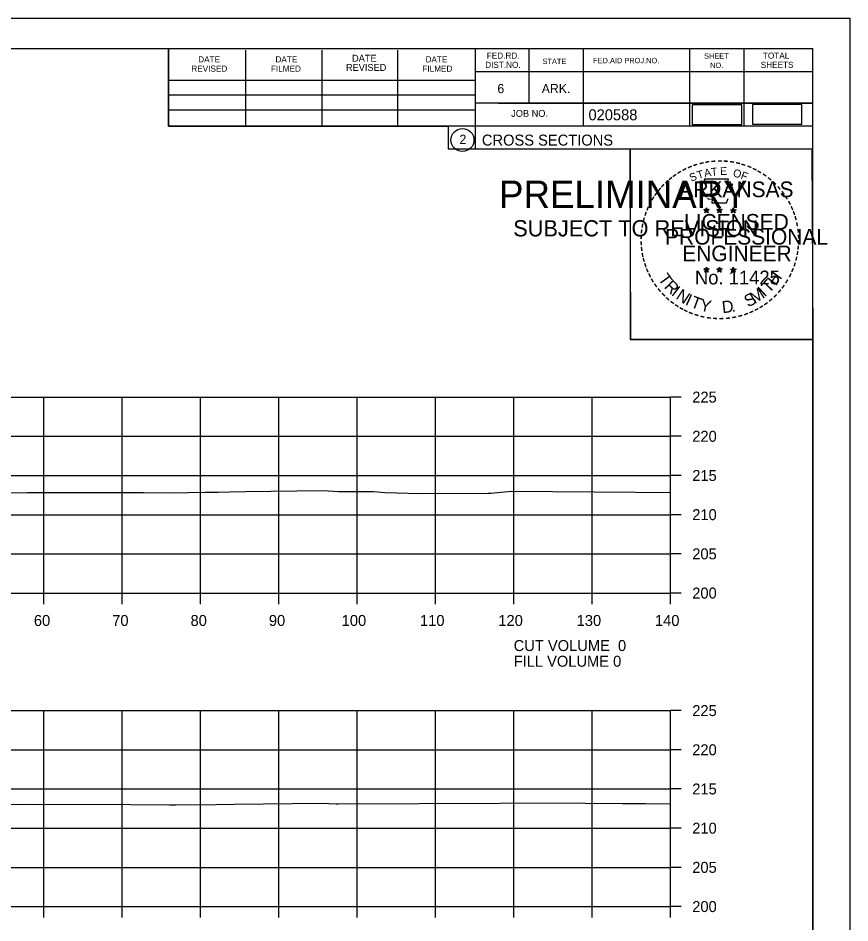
# Model space of a CAD drawing. Extents: x 1368968 to 1369915, y 377395 to 380381.
# Drawn here: x 1369808.5 to 1369914.7, y 380052.6 to 380168.1 of the extents above; entities that cross this region are included whole.
import ezdxf

# ---------------------------------------------------------------- set-up
doc = ezdxf.new("R2010")
doc.units = 0
for name, color, linetype in [('Default', 7, 'Continuous'), ('S_BREAKLINE_ANNOT', 7, 'Continuous'), ('S_BRIDGE', 7, 'Continuous'), ('S_BRIDGE_ANNOT', 7, 'Continuous'), ('S_BUILDING_ANNOT', 7, 'Continuous'), ('S_CAL_CORNER', 7, 'Continuous'), ('S_CTL_TABLE', 7, 'Continuous'), ('S_DITCHLINE_ANNOT', 7, 'Continuous'), ('S_DROP_INLET', 7, 'Continuous')]:
    doc.layers.add(name, color=color, linetype=linetype)

msp = doc.modelspace()

# ---------------------------------------------------------------- linework, layer by layer
at = {"layer": 'Default'}
for points in [[(1369894.57, 380154.51), (1369900.91, 380154.51), (1369900.91, 380157.02), (1369894.57, 380157.02)], [(1369902.25, 380154.54), (1369908.59, 380154.54), (1369908.59, 380157.06), (1369902.25, 380157.06)]]:
    msp.add_lwpolyline(points, close=True, dxfattribs=at)
at = {"layer": 'S_BREAKLINE_ANNOT'}
for p, q in [((1369891.78, 380094.73), (1369891.78, 380119.73)), ((1369893.18, 380119.73), (1369891.78, 380119.73)), ((1369893.18, 380114.73), (1369891.78, 380114.73)), ((1369893.18, 380109.73), (1369891.78, 380109.73)), ((1369893.18, 380104.73), (1369891.78, 380104.73)), ((1369893.18, 380099.73), (1369891.78, 380099.73)), ((1369611.78, 380094.73), (1369891.78, 380094.73)), ((1369811.78, 380093.33), (1369811.78, 380094.73)), ((1369821.78, 380093.33), (1369821.78, 380094.73)), ((1369831.78, 380093.33), (1369831.78, 380094.73)), ((1369841.78, 380093.33), (1369841.78, 380094.73)), ((1369851.78, 380093.33), (1369851.78, 380094.73)), ((1369861.78, 380093.33), (1369861.78, 380094.73)), ((1369871.78, 380093.33), (1369871.78, 380094.73)), ((1369881.78, 380093.33), (1369881.78, 380094.73)), ((1369891.78, 380093.33), (1369891.78, 380094.73)), ((1369893.18, 380094.73), (1369891.78, 380094.73)), ((1369891.78, 380054.73), (1369891.78, 380079.73)), ((1369893.18, 380079.73), (1369891.78, 380079.73)), ((1369893.18, 380074.73), (1369891.78, 380074.73)), ((1369893.18, 380069.73), (1369891.78, 380069.73)), ((1369893.18, 380064.73), (1369891.78, 380064.73)), ((1369893.18, 380059.73), (1369891.78, 380059.73)), ((1369611.78, 380054.73), (1369891.78, 380054.73)), ((1369811.78, 380053.33), (1369811.78, 380054.73)), ((1369821.78, 380053.33), (1369821.78, 380054.73)), ((1369831.78, 380053.33), (1369831.78, 380054.73)), ((1369841.78, 380053.33), (1369841.78, 380054.73)), ((1369851.78, 380053.33), (1369851.78, 380054.73)), ((1369861.78, 380053.33), (1369861.78, 380054.73)), ((1369871.78, 380053.33), (1369871.78, 380054.73)), ((1369881.78, 380053.33), (1369881.78, 380054.73)), ((1369891.78, 380053.33), (1369891.78, 380054.73)), ((1369893.18, 380054.73), (1369891.78, 380054.73))]:
    msp.add_line(p, q, dxfattribs=at)
at = {"layer": 'S_BRIDGE_ANNOT'}
for p, q in [((1369593.78, 380164.19), (1369909.96, 380164.19)), ((1369827.7, 380154.31), (1369827.7, 380164.19)), ((1369837.56, 380154.31), (1369837.56, 380163.99)), ((1369847.32, 380154.31), (1369847.32, 380163.99)), ((1369857, 380154.31), (1369857, 380163.99)), ((1369866.86, 380164.19), (1369866.86, 380151.39)), ((1369873.7, 380164.19), (1369873.7, 380157.25)), ((1369880.64, 380164.19), (1369880.64, 380154.31)), ((1369894.22, 380164.19), (1369894.22, 380154.31)), ((1369901.16, 380164.19), (1369901.16, 380154.31)), ((1369909.96, 379958.73), (1369909.96, 380164.19)), ((1369827.7, 380160.17), (1369866.86, 380160.17)), ((1369909.96, 380161.25), (1369866.86, 380161.25)), ((1369909.96, 380161.27), (1369909.96, 380161.27)), ((1369827.7, 380158.31), (1369866.86, 380158.31)), ((1369909.96, 380157.25), (1369866.86, 380157.25)), ((1369869.82, 380157.25), (1369909.96, 380157.25)), ((1369827.7, 380154.31), (1369827.7, 380156.37)), ((1369827.7, 380156.37), (1369866.86, 380156.37)), ((1369909.96, 380154.31), (1369827.7, 380154.31)), ((1369866.86, 380151.39), (1369909.96, 380151.39))]:
    msp.add_line(p, q, dxfattribs=at)
msp.add_circle((1369865.24, 380152.53), 1.47, dxfattribs=at)
at = {"layer": 'S_BUILDING_ANNOT'}
for p, q in [((1369896.04, 380143.65), (1369896.39, 380143.54)), ((1369896.04, 380143.65), (1369896.29, 380143.6)), ((1369896.04, 380143.65), (1369896.28, 380143.53)), ((1369896.17, 380143.24), (1369896.39, 380143.54)), ((1369896.17, 380143.24), (1369896.3, 380143.48)), ((1369896.17, 380143.24), (1369896.39, 380143.46)), ((1369896.39, 380143.9), (1369896.35, 380143.65)), ((1369896.39, 380143.54), (1369896.39, 380143.9)), ((1369896.39, 380143.9), (1369896.44, 380143.65)), ((1369896.74, 380143.65), (1369896.39, 380143.54)), ((1369896.6, 380143.24), (1369896.39, 380143.54)), ((1369896.6, 380143.24), (1369896.39, 380143.45)), ((1369896.74, 380143.65), (1369896.45, 380143.6)), ((1369896.6, 380143.24), (1369896.47, 380143.53)), ((1369896.74, 380143.65), (1369896.53, 380143.55)), ((1369897.71, 380143.65), (1369898.06, 380143.54)), ((1369897.71, 380143.65), (1369897.96, 380143.6)), ((1369897.71, 380143.65), (1369897.95, 380143.53)), ((1369897.84, 380143.24), (1369898.06, 380143.54)), ((1369897.84, 380143.24), (1369897.97, 380143.48)), ((1369897.84, 380143.24), (1369898.06, 380143.46)), ((1369898.06, 380143.9), (1369898.02, 380143.65)), ((1369898.06, 380143.54), (1369898.06, 380143.9)), ((1369898.06, 380143.9), (1369898.11, 380143.65)), ((1369898.41, 380143.65), (1369898.06, 380143.54)), ((1369898.27, 380143.24), (1369898.06, 380143.54)), ((1369898.27, 380143.24), (1369898.06, 380143.45)), ((1369898.41, 380143.65), (1369898.12, 380143.6)), ((1369898.27, 380143.24), (1369898.14, 380143.53)), ((1369898.41, 380143.65), (1369898.2, 380143.55)), ((1369899.48, 380143.64), (1369899.82, 380143.53)), ((1369899.48, 380143.64), (1369899.73, 380143.59)), ((1369899.48, 380143.64), (1369899.71, 380143.51)), ((1369899.61, 380143.23), (1369899.82, 380143.53)), ((1369899.61, 380143.23), (1369899.73, 380143.47)), ((1369899.61, 380143.23), (1369899.82, 380143.45)), ((1369899.82, 380143.89), (1369899.78, 380143.64)), ((1369899.82, 380143.53), (1369899.82, 380143.89)), ((1369899.82, 380143.89), (1369899.87, 380143.64)), ((1369900.17, 380143.64), (1369899.82, 380143.53)), ((1369900.04, 380143.23), (1369899.82, 380143.53)), ((1369900.04, 380143.23), (1369899.82, 380143.44)), ((1369900.17, 380143.64), (1369899.89, 380143.59)), ((1369900.04, 380143.23), (1369899.9, 380143.52)), ((1369900.17, 380143.64), (1369899.97, 380143.53)), ((1369896.04, 380136.08), (1369896.39, 380135.96)), ((1369896.04, 380136.08), (1369896.29, 380136.03)), ((1369896.04, 380136.08), (1369896.27, 380135.95)), ((1369896.17, 380135.67), (1369896.39, 380135.96)), ((1369896.17, 380135.67), (1369896.3, 380135.91)), ((1369896.39, 380136.33), (1369896.35, 380136.08)), ((1369896.39, 380135.96), (1369896.39, 380136.33)), ((1369896.39, 380136.33), (1369896.44, 380136.08)), ((1369896.73, 380136.08), (1369896.39, 380135.96)), ((1369896.6, 380135.67), (1369896.39, 380135.96)), ((1369896.73, 380136.08), (1369896.45, 380136.03)), ((1369896.6, 380135.67), (1369896.46, 380135.96)), ((1369896.73, 380136.08), (1369896.53, 380135.97)), ((1369897.71, 380136.08), (1369898.06, 380135.96)), ((1369897.71, 380136.08), (1369897.96, 380136.03)), ((1369897.71, 380136.08), (1369897.94, 380135.95)), ((1369897.84, 380135.67), (1369898.06, 380135.96)), ((1369897.84, 380135.67), (1369897.97, 380135.91)), ((1369898.06, 380136.33), (1369898.01, 380136.08)), ((1369898.06, 380135.96), (1369898.06, 380136.33)), ((1369898.06, 380136.33), (1369898.1, 380136.08)), ((1369898.4, 380136.08), (1369898.06, 380135.96)), ((1369898.27, 380135.67), (1369898.06, 380135.96)), ((1369898.4, 380136.08), (1369898.12, 380136.03)), ((1369898.27, 380135.67), (1369898.13, 380135.96)), ((1369898.4, 380136.08), (1369898.2, 380135.97)), ((1369899.47, 380136.07), (1369899.82, 380135.95)), ((1369899.47, 380136.07), (1369899.73, 380136.02)), ((1369899.47, 380136.07), (1369899.71, 380135.94)), ((1369899.61, 380135.66), (1369899.82, 380135.95)), ((1369899.82, 380136.32), (1369899.78, 380136.07)), ((1369899.82, 380135.95), (1369899.82, 380136.32)), ((1369899.82, 380136.32), (1369899.87, 380136.07)), ((1369900.17, 380136.07), (1369899.82, 380135.95)), ((1369900.04, 380135.66), (1369899.82, 380135.95)), ((1369900.17, 380136.07), (1369899.88, 380136.02)), ((1369900.04, 380135.66), (1369899.9, 380135.95)), ((1369900.17, 380136.07), (1369899.97, 380135.96)), ((1369896.17, 380135.67), (1369896.38, 380135.88)), ((1369896.6, 380135.67), (1369896.38, 380135.88)), ((1369897.84, 380135.67), (1369898.05, 380135.88)), ((1369898.27, 380135.67), (1369898.05, 380135.88)), ((1369899.61, 380135.66), (1369899.73, 380135.9)), ((1369899.61, 380135.66), (1369899.82, 380135.87)), ((1369900.04, 380135.66), (1369899.82, 380135.87))]:
    msp.add_line(p, q, dxfattribs=at)
for points in [[(1369896.08, 380147.53), (1369896.35, 380146.7)], [(1369899.59, 380146.6), (1369899.74, 380146.89), (1369899.05, 380146.86), (1369899.2, 380147.53), (1369896.08, 380147.53)], [(1369896.57, 380145.1), (1369896.57, 380145.02), (1369897.14, 380145), (1369897.08, 380144.52), (1369898.95, 380144.52), (1369899.15, 380145.06)], [(1369896.39, 380143.9), (1369896.6, 380143.24), (1369896.04, 380143.65), (1369896.74, 380143.65), (1369896.17, 380143.24), (1369896.39, 380143.9)], [(1369898.06, 380143.9), (1369898.27, 380143.24), (1369897.71, 380143.65), (1369898.41, 380143.65), (1369897.84, 380143.24), (1369898.06, 380143.9)], [(1369899.82, 380143.89), (1369900.04, 380143.23), (1369899.48, 380143.64), (1369900.17, 380143.64), (1369899.61, 380143.23), (1369899.82, 380143.89)], [(1369896.39, 380136.33), (1369896.6, 380135.67), (1369896.04, 380136.08), (1369896.73, 380136.08), (1369896.17, 380135.67), (1369896.39, 380136.33)], [(1369898.06, 380136.33), (1369898.27, 380135.67), (1369897.71, 380136.08), (1369898.4, 380136.08), (1369897.84, 380135.67), (1369898.06, 380136.33)], [(1369899.82, 380136.32), (1369900.04, 380135.66), (1369899.47, 380136.07), (1369900.17, 380136.07), (1369899.61, 380135.66), (1369899.82, 380136.32)]]:
    msp.add_lwpolyline(points, dxfattribs=at)
for centre, radius in [((1369896.39, 380143.54), 0.172), ((1369896.39, 380143.54), 0.145), ((1369896.39, 380143.54), 0.116), ((1369896.39, 380143.54), 0.0991), ((1369896.39, 380143.54), 0.0747), ((1369896.39, 380143.54), 0.0495), ((1369896.39, 380143.54), 0.0296), ((1369898.06, 380143.54), 0.172), ((1369898.06, 380143.54), 0.145), ((1369898.06, 380143.54), 0.116), ((1369898.06, 380143.54), 0.0991), ((1369898.06, 380143.54), 0.0747), ((1369898.06, 380143.54), 0.0495), ((1369898.06, 380143.54), 0.0296), ((1369899.82, 380143.52), 0.172), ((1369899.82, 380143.52), 0.145), ((1369899.82, 380143.52), 0.116), ((1369899.82, 380143.52), 0.0991), ((1369899.82, 380143.52), 0.0747), ((1369899.82, 380143.52), 0.0495), ((1369899.82, 380143.52), 0.0296), ((1369896.39, 380135.96), 0.172), ((1369896.39, 380135.96), 0.145), ((1369896.39, 380135.96), 0.116), ((1369896.39, 380135.96), 0.0991), ((1369896.39, 380135.96), 0.0747), ((1369896.39, 380135.96), 0.0495), ((1369896.39, 380135.96), 0.0296), ((1369898.05, 380135.96), 0.172), ((1369898.05, 380135.96), 0.145), ((1369898.05, 380135.96), 0.116), ((1369898.05, 380135.96), 0.0991), ((1369898.05, 380135.96), 0.0747), ((1369898.05, 380135.96), 0.0495), ((1369898.05, 380135.96), 0.0296), ((1369899.82, 380135.95), 0.172), ((1369899.82, 380135.95), 0.145), ((1369899.82, 380135.95), 0.116), ((1369899.82, 380135.95), 0.0991), ((1369899.82, 380135.95), 0.0747), ((1369899.82, 380135.95), 0.0495), ((1369899.82, 380135.95), 0.0296)]:
    msp.add_circle(centre, radius, dxfattribs=at)
at = {"layer": 'S_CTL_TABLE'}
for points in [[(1369804.77, 380107.53), (1369809.69, 380107.55), (1369809.97, 380107.56), (1369810.15, 380107.56), (1369810.9, 380107.56), (1369824.52, 380107.54), (1369828.08, 380107.5), (1369832.41, 380107.61), (1369834.05, 380107.61), (1369835.51, 380107.63), (1369837.55, 380107.67), (1369847.38, 380107.8), (1369848.08, 380107.76), (1369849.46, 380107.67), (1369849.77, 380107.67), (1369853.88, 380107.68), (1369855.35, 380107.54), (1369859.8, 380107.45), (1369868.52, 380107.49), (1369868.84, 380107.46), (1369871.46, 380107.73), (1369887.34, 380107.6), (1369891.78, 380107.56)], [(1369805.8, 380067.75), (1369809.92, 380067.79), (1369822.88, 380067.74), (1369827.82, 380067.71), (1369828.45, 380067.71), (1369828.66, 380067.71), (1369833.8, 380067.77), (1369836.14, 380067.8), (1369847.26, 380067.92), (1369849.12, 380067.83), (1369849.21, 380067.82), (1369849.35, 380067.82), (1369880.35, 380067.97), (1369881.46, 380067.86), (1369882.06, 380067.93), (1369885.66, 380067.89), (1369888.63, 380067.87), (1369891.78, 380067.84)]]:
    msp.add_lwpolyline(points, dxfattribs=at)
at = {"layer": 'S_DITCHLINE_ANNOT'}
for p, q in [((1369611.78, 380119.73), (1369891.78, 380119.73)), ((1369811.78, 380094.73), (1369811.78, 380119.73)), ((1369821.78, 380094.73), (1369821.78, 380119.73)), ((1369831.78, 380094.73), (1369831.78, 380119.73)), ((1369841.78, 380094.73), (1369841.78, 380119.73)), ((1369851.78, 380094.73), (1369851.78, 380119.73)), ((1369861.78, 380094.73), (1369861.78, 380119.73)), ((1369871.78, 380094.73), (1369871.78, 380119.73)), ((1369881.78, 380094.73), (1369881.78, 380119.73)), ((1369891.78, 380094.73), (1369891.78, 380119.73)), ((1369611.78, 380114.73), (1369891.78, 380114.73)), ((1369611.78, 380109.73), (1369891.78, 380109.73)), ((1369611.78, 380104.73), (1369891.78, 380104.73)), ((1369611.78, 380099.73), (1369891.78, 380099.73)), ((1369611.78, 380094.73), (1369891.78, 380094.73)), ((1369611.78, 380079.73), (1369891.78, 380079.73)), ((1369811.78, 380054.73), (1369811.78, 380079.73)), ((1369821.78, 380054.73), (1369821.78, 380079.73)), ((1369831.78, 380054.73), (1369831.78, 380079.73)), ((1369841.78, 380054.73), (1369841.78, 380079.73)), ((1369851.78, 380054.73), (1369851.78, 380079.73)), ((1369861.78, 380054.73), (1369861.78, 380079.73)), ((1369871.78, 380054.73), (1369871.78, 380079.73)), ((1369881.78, 380054.73), (1369881.78, 380079.73)), ((1369891.78, 380054.73), (1369891.78, 380079.73)), ((1369611.78, 380074.73), (1369891.78, 380074.73)), ((1369611.78, 380069.73), (1369891.78, 380069.73)), ((1369611.78, 380064.73), (1369891.78, 380064.73)), ((1369611.78, 380059.73), (1369891.78, 380059.73)), ((1369611.78, 380054.73), (1369891.78, 380054.73))]:
    msp.add_line(p, q, dxfattribs=at)
at = {"layer": 'S_DROP_INLET'}
for p, q in [((1369581.38, 380168.09), (1369914.71, 380168.09)), ((1369885.99, 380128.94), (1369885.99, 380128.94))]:
    msp.add_line(p, q, dxfattribs=at)
for points in [[(1369581.37, 380168.09), (1369914.71, 380168.09), (1369914.71, 379954.75), (1369581.37, 379954.75)], [(1369827.7, 380164.19), (1369827.7, 380154.31), (1369863.43, 380154.31), (1369863.43, 380151.39), (1369886.63, 380151.39), (1369886.63, 380127.06), (1369909.96, 380127.06), (1369909.96, 379958.73), (1369593.78, 379958.73), (1369593.78, 380164.19)], [(1369886.63, 380151.39), (1369909.84, 380151.39), (1369909.96, 380127.06), (1369886.75, 380127.06)]]:
    msp.add_lwpolyline(points, close=True, dxfattribs=at)

# ---------------------------------------------------------------- texts
at = {"layer": 'S_BRIDGE'}
for s, p in [('225', (1369894.58, 380119.03)), ('220', (1369894.58, 380114.03)), ('215', (1369894.58, 380109.03)), ('210', (1369894.58, 380104.03)), ('205', (1369894.58, 380099.03)), ('200', (1369894.58, 380094.03)), ('60', (1369810.52, 380090.53)), ('70', (1369820.52, 380090.53)), ('80', (1369830.52, 380090.53)), ('90', (1369840.52, 380090.53)), ('100', (1369849.82, 380090.53)), ('110', (1369859.82, 380090.53)), ('120', (1369869.82, 380090.53)), ('130', (1369879.82, 380090.53)), ('140', (1369889.82, 380090.53)), ('CUT VOLUME  0', (1369871.78, 380087.33)), ('FILL VOLUME 0', (1369871.78, 380085.33)), ('225', (1369894.58, 380079.03)), ('220', (1369894.58, 380074.03)), ('215', (1369894.58, 380069.03)), ('210', (1369894.58, 380064.03)), ('205', (1369894.58, 380059.03)), ('200', (1369894.58, 380054.03))]:
    msp.add_text(s, height=1.4, dxfattribs=at).set_placement(p)
at = {"layer": 'S_BRIDGE_ANNOT'}
for s, height, p in [('FED.RD.', 0.782, (1369868.34, 380162.91)), ('TOTAL', 0.782, (1369903.6, 380162.91)), ('DATE', 0.782, (1369831.5, 380162.43)), ('DATE', 0.782, (1369841.36, 380162.43)), ('DATE', 0.879, (1369851.14, 380162.53)), ('DATE', 0.782, (1369860.52, 380162.43)), ('DIST.NO.', 0.782, (1369868.14, 380161.73)), ('STATE', 0.684, (1369875.46, 380162.23)), ('FED.AID PROJ.NO.', 0.684, (1369881.92, 380162.33)), ('SHEET', 0.684, (1369896.08, 380162.91)), ('SHEETS', 0.782, (1369903.32, 380161.73)), ('REVISED', 0.782, (1369830.62, 380161.25)), ('FILMED', 0.782, (1369840.78, 380161.25)), ('REVISED', 0.879, (1369850.36, 380161.35)), ('FILMED', 0.782, (1369860.12, 380161.25)), ('NO.', 0.684, (1369896.86, 380161.73)), ('6', 1.17, (1369869.7, 380158.51)), ('ARK.', 1.172, (1369875.36, 380158.51)), ('JOB NO.', 0.879, (1369871.46, 380155.49)), ('020588', 1.4, (1369881.33, 380155.05)), ('2', 1.17, (1369864.86, 380152.04)), ('CROSS SECTIONS', 1.4, (1369867.72, 380151.82))]:
    msp.add_text(s, height=height, rotation=360, dxfattribs=at).set_placement(p)
at = {"layer": 'S_BUILDING_ANNOT'}
for s, height, rotation, p in [('-', 1.6, 10.2193, (1369896.26, 380149.06)), ('-', 1.6, 5.8968, (1369896.99, 380149.17)), ('-', 1.6, 0.1862, (1369897.76, 380149.24)), ('-', 1.6, 357.743, (1369898.48, 380149.23)), ('-', 1.6, 352.1617, (1369899.23, 380149.17)), ('-', 1.6, 34.0636, (1369892.97, 380147.7)), ('-', 1.6, 28.7918, (1369893.56, 380148.07)), ('-', 1.6, 24.3072, (1369894.2, 380148.38)), ('-', 1.6, 19.1761, (1369894.83, 380148.65)), ('T', 1, 16.4036, (1369895.35, 380147.54)), ('-', 1.6, 13.6301, (1369895.58, 380148.89)), ('A', 1, 11.2132, (1369896.18, 380147.79)), ('T', 1, 6.0228, (1369897.03, 380147.95)), ('E', 1, 0.8323, (1369898.13, 380148.06)), ('O', 1, 350.4515, (1369899.74, 380147.85)), ('-', 1.6, 347.2049, (1369899.95, 380149.06)), ('-', 1.6, 342.3362, (1369900.58, 380148.9)), ('-', 1.6, 337.8551, (1369901.32, 380148.68)), ('-', 1.6, 334.1211, (1369901.95, 380148.41)), ('-', 1.6, 329.6409, (1369902.53, 380148.12)), ('-', 1.6, 42.9622, (1369891.48, 380146.51)), ('-', 1.6, 38.9507, (1369891.91, 380146.92)), ('-', 1.6, 36.2317, (1369892.39, 380147.3)), ('S', 1, 21.594, (1369894.44, 380147.2)), ('F', 1, 340.0707, (1369900.69, 380147.62)), ('-', 1.6, 325.8627, (1369903.17, 380147.76)), ('-', 1.6, 320.5297, (1369903.78, 380147.34)), ('-', 1.6, 50.6142, (1369890.63, 380145.54)), ('-', 1.6, 48.423, (1369891.03, 380146.03)), ('ARKANSAS', 2, 360, (1369892.94, 380145.24)), ('-', 1.6, 315.5786, (1369904.38, 380146.85)), ('-', 1.6, 309.8797, (1369904.95, 380146.3)), ('-', 1.6, 58.0706, (1369889.89, 380144.45)), ('-', 1.6, 54.2325, (1369890.22, 380144.98)), ('-', 1.6, 306.6522, (1369905.47, 380145.7)), ('-', 1.4, 303.6753, (1369905.96, 380145.13)), ('-', 1.6, 67.7743, (1369889.32, 380143.22)), ('-', 1.6, 62.8713, (1369889.58, 380143.84)), ('-', 1.6, 299.6684, (1369906.28, 380144.52)), ('-', 1.6, 294.6628, (1369906.6, 380143.91)), ('-', 1.6, 72.3945, (1369889.1, 380142.59)), ('LICENSED', 2, 360, (1369893.53, 380141.09)), ('DWB', 0.01, 360, (1369896.38, 380143.53)), ('DWB', 0.01, 360, (1369898.05, 380143.53)), ('DWB', 0.01, 360, (1369899.81, 380143.52)), ('-', 1.6, 290.5728, (1369906.86, 380143.33)), ('-', 1.6, 285.1233, (1369907.09, 380142.75)), ('-', 1.6, 81.2013, (1369888.77, 380141.17)), ('-', 1.6, 75.461, (1369888.9, 380141.88)), ('-', 1.6, 280.5493, (1369907.29, 380142.01)), ('-', 1.6, 85.1863, (1369888.69, 380140.48)), ('PROFESSIONAL', 2, 360, (1369891.11, 380139.19)), ('-', 1.6, 276.5962, (1369907.45, 380141.24)), ('-', 1.6, 94.1959, (1369888.7, 380139.05)), ('-', 1.6, 89.0622, (1369888.67, 380139.78)), ('-', 1.6, 274.3301, (1369907.51, 380140.52)), ('-', 1.6, 269.9407, (1369907.55, 380139.89)), ('-', 1.6, 98.9479, (1369888.78, 380138.38)), ('ENGINEER', 2, 360, (1369893.3, 380137.06)), ('-', 1.6, 260.9953, (1369907.46, 380138.57)), ('-', 1.6, 263.5172, (1369907.53, 380139.22)), ('-', 1.6, 101.7149, (1369888.91, 380137.65)), ('-', 1.6, 105.4578, (1369889.07, 380137.06)), ('-', 1.6, 255.7626, (1369907.35, 380137.89)), ('-', 1.6, 109.0874, (1369889.29, 380136.42)), ('-', 1.6, 114.0643, (1369889.54, 380135.83)), ('DWB', 0.01, 360, (1369896.37, 380135.96)), ('DWB', 0.01, 360, (1369898.04, 380135.96)), ('DWB', 0.01, 360, (1369899.81, 380135.95)), ('-', 1.6, 247.8887, (1369906.94, 380136.5)), ('-', 1.6, 252.8681, (1369907.17, 380137.17)), ('-', 1.6, 115.7289, (1369889.85, 380135.21)), ('-', 1.6, 120.4471, (1369890.2, 380134.62)), ('T', 1.54, 306.0406, (1369890.15, 380134.8)), ('No. 11425', 1.757, 360, (1369894.92, 380134.11)), ('T', 1.54, 46.6444, (1369904.38, 380132.9)), ('H', 1.54, 54.6088, (1369905.27, 380133.84)), ('-', 1.6, 239.0712, (1369906.29, 380135.12)), ('-', 1.6, 244.6197, (1369906.68, 380135.87)), ('-', 1.6, 125.8934, (1369890.61, 380134.06)), ('-', 1.6, 130.7181, (1369891.07, 380133.51)), ('R', 1.54, 314.005, (1369890.91, 380133.75)), ('I', 1.54, 321.9694, (1369891.81, 380132.82)), ('M', 1.54, 32.6563, (1369902.53, 380131.57)), ('I', 1.54, 42.1136, (1369903.81, 380132.42)), ('-', 1.6, 233.8452, (1369905.89, 380134.46)), ('-', 1.6, 134.2238, (1369891.59, 380132.97)), ('-', 1.6, 138.9338, (1369892.11, 380132.5)), ('N', 1.54, 326.5002, (1369892.38, 380132.35)), ('I', 1.54, 335.3603, (1369893.58, 380131.56)), ('T', 1.54, 339.8912, (1369894.25, 380131.24)), ('S', 1.54, 26.9312, (1369901.69, 380131.16)), ('-', 1.6, 225.7653, (1369904.98, 380133.33)), ('-', 1.6, 231.2538, (1369905.46, 380133.9)), ('-', 1.6, 144.6463, (1369892.67, 380132.1)), ('-', 1.6, 148.0898, (1369893.23, 380131.73)), ('Y', 1.54, 347.8556, (1369895.46, 380130.79)), ('D', 1.54, 6.3969, (1369898.45, 380130.43)), ('-', 1.6, 212.2491, (1369903.37, 380131.97)), ('-', 1.6, 215.7363, (1369903.91, 380132.35)), ('-', 1.6, 221.0851, (1369904.45, 380132.82)), ('-', 1.6, 151.5704, (1369893.81, 380131.4)), ('-', 1.6, 154.6002, (1369894.33, 380131.15)), ('-', 1.6, 158.5612, (1369894.95, 380130.9)), ('-', 1.6, 162.7983, (1369895.64, 380130.69)), ('-', 1.6, 167.5555, (1369896.36, 380130.52)), ('.', 1.54, 13.7642, (1369899.64, 380130.56)), ('-', 1.6, 195.4743, (1369900.89, 380130.79)), ('-', 1.6, 200.7184, (1369901.57, 380131.03)), ('-', 1.6, 204.2516, (1369902.19, 380131.3)), ('-', 1.6, 207.3568, (1369902.81, 380131.62)), ('-', 1.6, 173.1155, (1369897.13, 380130.41)), ('-', 1.6, 176.5183, (1369897.88, 380130.36)), ('-', 1.6, 181.5918, (1369898.62, 380130.38)), ('-', 1.6, 185.8167, (1369899.43, 380130.45)), ('-', 1.6, 191.2858, (1369900.16, 380130.59))]:
    msp.add_text(s, height=height, rotation=rotation, dxfattribs=at).set_placement(p)
at = {"layer": 'S_CAL_CORNER'}
for s, height, p in [('PRELIMINARY', 3.5, (1369869.91, 380143.86)), ('DWB', 0.01, (1369870.65, 380145.71)), ('SUBJECT TO REVISION', 2.0751, (1369871.72, 380140.23))]:
    msp.add_text(s, height=height, rotation=360, dxfattribs=at).set_placement(p)

doc.saveas('drawing.dxf')
